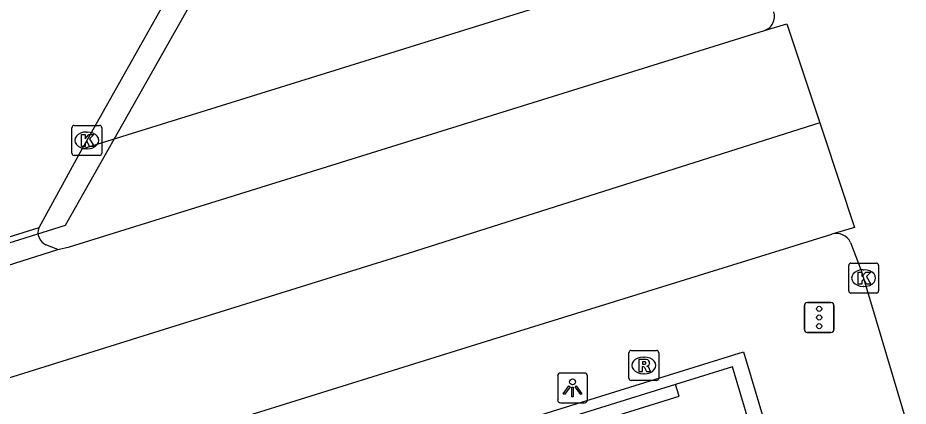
# Model space of a CAD drawing. Extents: x 160806 to 161707, y 383697 to 384148.
# Drawn here: x 161204.91 to 161234.73, y 383858.55 to 383871.54 of the extents above; entities that cross this region are included whole.
import ezdxf

# ---------------------------------------------------------------- set-up
doc = ezdxf.new("R2010")
doc.units = 0
for name, color, linetype in [('IMGEO_Berm_groen', 7, 'Continuous'), ('IMGEO_Hek', 7, 'Continuous'), ('IMGEO_Kolk', 7, 'Continuous'), ('IMGEO_Lichtpunt', 7, 'Continuous'), ('IMGEO_Muur', 7, 'Continuous'), ('IMGEO_OVBaan_gesloten', 7, 'Continuous'), ('IMGEO_Parkeervlak_gesloten', 7, 'Continuous'), ('IMGEO_Rijbaan_lokaal_gesloten', 7, 'Continuous'), ('IMGEO_Rioolput', 7, 'Continuous'), ('IMGEO_Verkeersregelinstallatiepaal', 7, 'Continuous'), ('IMGEO_Voetpad_open', 7, 'Continuous')]:
    doc.layers.add(name, color=color, linetype=linetype)

msp = doc.modelspace()

# ---------------------------------------------------------------- linework, layer by layer
at = {"layer": 'IMGEO_Berm_groen'}
msp.add_lwpolyline([(161222.425, 383884.372), (161226.512, 383873.205), (161207.061, 383867.144)], dxfattribs=at)
at = {"layer": 'IMGEO_Hek'}
msp.add_lwpolyline([(161215.707, 383880.868), (161206.505, 383864.592), (161170.587, 383853.341), (161164.694, 383851.495)], dxfattribs=at)
at = {"layer": 'IMGEO_Kolk'}
for p, q in [((161206.724, 383867.014), (161206.724, 383867.866)), ((161206.799, 383867.94), (161207.651, 383867.94)), ((161207.725, 383867.866), (161207.725, 383867.014)), ((161207.212, 383867.72), (161207.237, 383867.72)), ((161207.235, 383867.16), (161207.21, 383867.16)), ((161207.651, 383866.94), (161206.799, 383866.94)), ((161232.738, 383862.408), (161232.738, 383863.26)), ((161232.813, 383863.334), (161233.665, 383863.334)), ((161233.226, 383863.114), (161233.251, 383863.114)), ((161233.739, 383863.26), (161233.739, 383862.408)), ((161233.249, 383862.554), (161233.224, 383862.554)), ((161233.665, 383862.334), (161232.813, 383862.334))]:
    msp.add_line(p, q, dxfattribs=at)
for points in [[(161206.724, 383867.014), (161206.724, 383867.866)], [(161206.799, 383867.94), (161207.651, 383867.94)], [(161207.725, 383867.866), (161207.725, 383867.014)], [(161207.045, 383867.64), (161207.168, 383867.64), (161207.168, 383867.489), (161207.298, 383867.64), (161207.462, 383867.64), (161207.316, 383867.489), (161207.469, 383867.24), (161207.317, 383867.24), (161207.232, 383867.404), (161207.168, 383867.337), (161207.168, 383867.24), (161207.045, 383867.24), (161207.045, 383867.64)], [(161207.651, 383866.94), (161206.799, 383866.94)], [(161232.738, 383862.408), (161232.738, 383863.26)], [(161232.813, 383863.334), (161233.665, 383863.334)], [(161233.739, 383863.26), (161233.739, 383862.408)], [(161233.059, 383863.034), (161233.182, 383863.034), (161233.182, 383862.883), (161233.312, 383863.034), (161233.476, 383863.034), (161233.33, 383862.883), (161233.483, 383862.634), (161233.331, 383862.634), (161233.246, 383862.798), (161233.182, 383862.731), (161233.182, 383862.634), (161233.059, 383862.634), (161233.059, 383863.034)], [(161233.665, 383862.334), (161232.813, 383862.334)]]:
    msp.add_lwpolyline(points, dxfattribs=at)
for centre, start, end in [((161206.801, 383867.864), 91.552, 178.448), ((161206.801, 383867.864), 91.552, 178.448), ((161207.649, 383867.864), 1.552, 88.448), ((161207.649, 383867.864), 1.552, 88.448), ((161206.801, 383867.016), 181.552, 268.448), ((161206.801, 383867.016), 181.552, 268.448), ((161207.649, 383867.016), 271.552, 358.448), ((161207.649, 383867.016), 271.552, 358.448), ((161232.815, 383863.258), 91.552, 178.448), ((161232.815, 383863.258), 91.552, 178.448), ((161233.663, 383863.258), 1.552, 88.448), ((161233.663, 383863.258), 1.552, 88.448), ((161232.815, 383862.41), 181.552, 268.448), ((161232.815, 383862.41), 181.552, 268.448), ((161233.663, 383862.41), 271.552, 358.448), ((161233.663, 383862.41), 271.552, 358.448)]:
    msp.add_arc(centre, 0.0765, start, end, dxfattribs=at)
for centre, major_axis, ratio, start_param, end_param in [((161207.211, 383867.44), (-0.387, 0.002), 0.722429, 4.712389, 7.853982), ((161207.236, 383867.44), (-0.39, 0.002), 0.717154, 1.570796, 4.712389), ((161233.225, 383862.834), (-0.387, 0.002), 0.722429, 4.712389, 7.853982), ((161233.25, 383862.834), (-0.39, 0.002), 0.717154, 1.570796, 4.712389)]:
    msp.add_ellipse(centre, major_axis=major_axis, ratio=ratio, start_param=start_param, end_param=end_param, dxfattribs=at)
at = {"layer": 'IMGEO_Lichtpunt'}
for p, q in [((161222.993, 383859.563), (161222.993, 383858.756)), ((161222.993, 383859.563), (161222.993, 383858.756)), ((161223.895, 383859.658), (161223.087, 383859.658)), ((161223.895, 383859.658), (161223.087, 383859.658)), ((161223.989, 383858.756), (161223.989, 383859.563)), ((161223.989, 383858.756), (161223.989, 383859.563)), ((161223.087, 383858.662), (161223.895, 383858.662)), ((161223.087, 383858.662), (161223.895, 383858.662))]:
    msp.add_line(p, q, dxfattribs=at)
for points in [[(161223.367, 383859.227), (161223.406, 383859.199), (161223.218, 383858.937), (161223.18, 383858.964), (161223.367, 383859.227)], [(161223.579, 383859.199), (161223.617, 383859.226), (161223.804, 383858.964), (161223.765, 383858.936), (161223.579, 383859.199)], [(161223.469, 383859.179), (161223.516, 383859.179), (161223.516, 383858.857), (161223.469, 383858.857), (161223.469, 383859.179)]]:
    msp.add_lwpolyline(points, dxfattribs=at)
msp.add_circle((161223.492, 383859.361), 0.0994, dxfattribs=at)
for centre, start, end in [((161223.087, 383859.563), 90, 180), ((161223.087, 383859.563), 90, 180), ((161223.895, 383859.563), 0, 90), ((161223.895, 383859.563), 0, 90), ((161223.087, 383858.756), 180, 270), ((161223.087, 383858.756), 180, 270), ((161223.895, 383858.756), 270, 0), ((161223.895, 383858.756), 270, 360)]:
    msp.add_arc(centre, 0.0946, start, end, dxfattribs=at)
at = {"layer": 'IMGEO_Muur'}
for points in [[(161156.904, 383837.916), (161229.219, 383860.361), (161230.728, 383855.33)], [(161230.728, 383855.33), (161230.248, 383855.182), (161228.848, 383859.862), (161226.937, 383859.268)], [(161226.937, 383859.268), (161157.726, 383837.763)]]:
    msp.add_lwpolyline(points, dxfattribs=at)
at = {"layer": 'IMGEO_OVBaan_gesloten'}
for points in [[(161229.914, 383871.119), (161230.67, 383871.346), (161231.771, 383868.031)], [(161206.252, 383863.795), (161206.642, 383863.877), (161229.914, 383871.119)], [(161231.771, 383868.031), (161217.778, 383863.592), (161209.997, 383861.169), (161192.607, 383855.742), (161162.9, 383846.464), (161159.136, 383845.321), (161157.213, 383844.802), (161155.744, 383844.438), (161154.991, 383844.26)], [(161231.771, 383868.031), (161231.893, 383867.665), (161232.936, 383864.528), (161232.169, 383864.306)], [(161156.084, 383840.634), (161167.281, 383844.11), (161197.293, 383853.461), (161220.786, 383860.784), (161232.169, 383864.306)], [(161154.024, 383847.47), (161164.58, 383850.768), (161182.948, 383856.486), (161199.991, 383861.809), (161206.252, 383863.795)]]:
    msp.add_lwpolyline(points, dxfattribs=at)
at = {"layer": 'IMGEO_Parkeervlak_gesloten'}
for points in [[(161214.948, 383881.11), (161212.857, 383877.425), (161207.224, 383867.441), (161207.061, 383867.144)], [(161207.061, 383867.144), (161205.617, 383864.517)]]:
    msp.add_lwpolyline(points, dxfattribs=at)
at = {"layer": 'IMGEO_Rijbaan_lokaal_gesloten'}
msp.add_lwpolyline([(161232.802, 383864.028), (161233.159, 383863.085), (161233.236, 383862.834), (161233.661, 383861.41), (161234.731, 383857.826)], dxfattribs=at)
for centre, radius, start, end in [((161229.769, 383871.582), 0.485, 287.4377, 18.6929), ((161232.317, 383863.784), 0.543, 26.7397, 105.8402)]:
    msp.add_arc(centre, radius, start, end, dxfattribs=at)
at = {"layer": 'IMGEO_Rioolput'}
for p, q in [((161225.452, 383860.412), (161226.304, 383860.412)), ((161225.377, 383859.486), (161225.377, 383860.338)), ((161225.865, 383860.192), (161225.89, 383860.192)), ((161226.378, 383860.338), (161226.378, 383859.486)), ((161225.888, 383859.632), (161225.863, 383859.632)), ((161226.304, 383859.412), (161225.452, 383859.412))]:
    msp.add_line(p, q, dxfattribs=at)
for points in [[(161225.452, 383860.412), (161226.304, 383860.412)], [(161225.377, 383859.486), (161225.377, 383860.338)], [(161225.966, 383860.11), (161225.714, 383860.112), (161225.714, 383859.712)], [(161226.378, 383860.338), (161226.378, 383859.486)], [(161225.714, 383859.712), (161225.838, 383859.712), (161225.838, 383859.874), (161225.849, 383859.874)], [(161225.892, 383860.031), (161225.838, 383860.031), (161225.838, 383859.95)], [(161225.838, 383859.95), (161225.89, 383859.95)], [(161225.896, 383859.845), (161225.967, 383859.712), (161226.107, 383859.712), (161226.042, 383859.838)], [(161226.304, 383859.412), (161225.452, 383859.412)]]:
    msp.add_lwpolyline(points, dxfattribs=at)
for centre, radius, start, end in [((161225.454, 383860.336), 0.0765, 91.552, 178.448), ((161225.454, 383860.336), 0.0765, 91.552, 178.448), ((161226.302, 383860.336), 0.0765, 1.552, 88.448), ((161226.302, 383860.336), 0.0765, 1.552, 88.448), ((161225.965, 383860), 0.109, 350.3612, 89.416), ((161225.848, 383859.821), 0.0533, 26.0293, 88.6989), ((161225.874, 383860.139), 0.19, 274.7715, 282.9687), ((161225.898, 383859.935), 0.0964, 77.0061, 93.1865), ((161225.912, 383859.992), 0.0378, 276.6634, 79.6772), ((161225.963, 383860), 0.112, 277.5842, 350.9817), ((161225.947, 383859.785), 0.108, 29.5134, 73.7905), ((161225.454, 383859.488), 0.0765, 181.552, 268.448), ((161225.454, 383859.488), 0.0765, 181.552, 268.448), ((161226.302, 383859.488), 0.0765, 271.552, 358.448), ((161226.302, 383859.488), 0.0765, 271.552, 358.448)]:
    msp.add_arc(centre, radius, start, end, dxfattribs=at)
for centre, major_axis, ratio, start_param, end_param in [((161225.864, 383859.912), (-0.387, 0.002), 0.722429, 4.712389, 7.853982), ((161225.889, 383859.912), (-0.39, 0.002), 0.717154, 1.570796, 4.712389)]:
    msp.add_ellipse(centre, major_axis=major_axis, ratio=ratio, start_param=start_param, end_param=end_param, dxfattribs=at)
at = {"layer": 'IMGEO_Verkeersregelinstallatiepaal'}
for p, q in [((161231.255, 383861.114), (161231.255, 383861.914)), ((161231.255, 383861.914), (161231.255, 383861.114)), ((161231.355, 383862.014), (161232.145, 383862.014)), ((161232.145, 383862.014), (161231.355, 383862.014)), ((161232.245, 383861.914), (161232.245, 383861.114)), ((161232.245, 383861.114), (161232.245, 383861.914)), ((161232.145, 383861.014), (161231.355, 383861.014)), ((161231.355, 383861.014), (161232.145, 383861.014))]:
    msp.add_line(p, q, dxfattribs=at)
for centre in [(161231.75, 383861.804), (161231.75, 383861.514), (161231.75, 383861.224)]:
    msp.add_circle(centre, 0.085, dxfattribs=at)
for centre, start, end in [((161231.355, 383861.914), 90, 180), ((161231.355, 383861.914), 90, 180), ((161232.145, 383861.914), 0, 90), ((161232.145, 383861.914), 360, 90), ((161231.355, 383861.114), 180, 270), ((161231.355, 383861.114), 180, 270), ((161232.145, 383861.114), 270, 0), ((161232.145, 383861.114), 270, 0)]:
    msp.add_arc(centre, 0.1, start, end, dxfattribs=at)
at = {"layer": 'IMGEO_Voetpad_open'}
for points in [[(161205.617, 383864.517), (161152.666, 383848.01)], [(161206.252, 383863.795), (161205.856, 383863.951)], [(161160.918, 383838.336), (161227.057, 383858.887), (161226.937, 383859.268)]]:
    msp.add_lwpolyline(points, dxfattribs=at)
msp.add_arc((161206.043, 383864.363), 0.453, 160.1674, 245.6176, dxfattribs=at)

doc.saveas('drawing.dxf')
